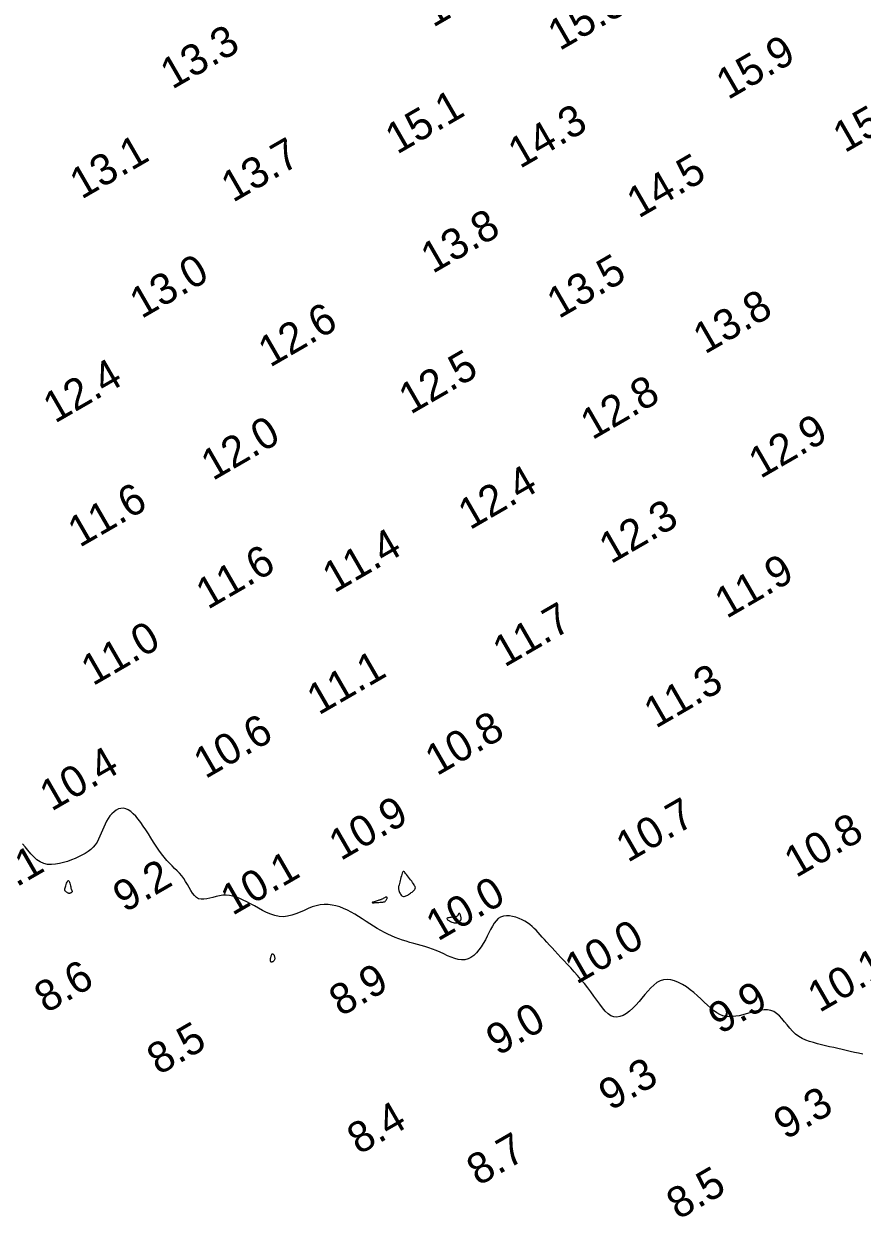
# Model space of a CAD drawing. Extents: x 3024098 to 3056816, y 418252 to 509144.
# Drawn here: x 3039484.3 to 3039620.1, y 418705.2 to 418898.4 of the extents above; entities that cross this region are included whole.
import ezdxf

# ---------------------------------------------------------------- set-up
doc = ezdxf.new("R2010")
doc.units = 0
doc.layers.add('V-CHAN-CONT-EL10', color=7, linetype='Continuous')
doc.layers.add('V-TOPO-SOUN-0911', color=7, linetype='Continuous')

msp = doc.modelspace()

# ---------------------------------------------------------------- linework, layer by layer
at = {"layer": 'V-CHAN-CONT-EL10'}
for points in [[(3039491.91, 418774.12), (3039491.93, 418774.08), (3039491.95, 418774.04), (3039491.99, 418773.99), (3039492.04, 418773.93), (3039492.09, 418773.88), (3039492.16, 418773.82), (3039492.24, 418773.76), (3039492.33, 418773.71), (3039492.42, 418773.65), (3039492.52, 418773.6), (3039492.61, 418773.56), (3039492.7, 418773.53), (3039492.77, 418773.5), (3039492.83, 418773.49), (3039492.88, 418773.5), (3039492.89, 418773.52), (3039492.89, 418773.56), (3039492.87, 418773.6), (3039492.83, 418773.66), (3039492.79, 418773.72), (3039492.75, 418773.77), (3039492.7, 418773.83), (3039492.65, 418773.88), (3039492.61, 418773.92), (3039492.57, 418773.95), (3039492.54, 418773.98), (3039492.51, 418773.99), (3039492.49, 418774.01), (3039492.46, 418774.02), (3039492.43, 418774.04), (3039492.41, 418774.05), (3039492.38, 418774.06), (3039492.34, 418774.08), (3039492.31, 418774.09), (3039492.27, 418774.11), (3039492.24, 418774.12), (3039492.2, 418774.14), (3039492.16, 418774.15), (3039492.12, 418774.17), (3039492.08, 418774.18), (3039492.04, 418774.19), (3039492.01, 418774.2), (3039491.98, 418774.2), (3039491.95, 418774.2), (3039491.93, 418774.19), (3039491.91, 418774.17), (3039491.91, 418774.15)], [(3039546.93, 418757.66), (3039547.06, 418757.75), (3039547.19, 418757.85), (3039547.3, 418757.94), (3039547.41, 418758.03), (3039547.5, 418758.12), (3039547.58, 418758.21), (3039547.65, 418758.29), (3039547.69, 418758.37), (3039547.72, 418758.46), (3039547.73, 418758.54), (3039547.71, 418758.64), (3039547.68, 418758.75), (3039547.62, 418758.88), (3039547.53, 418759.02), (3039547.43, 418759.19), (3039547.29, 418759.39), (3039547.14, 418759.6), (3039546.97, 418759.83), (3039546.8, 418760.05), (3039546.63, 418760.28), (3039546.46, 418760.49), (3039546.3, 418760.69), (3039546.16, 418760.86), (3039546.04, 418761), (3039545.95, 418761.1), (3039545.87, 418761.16), (3039545.8, 418761.19), (3039545.75, 418761.17), (3039545.69, 418761.12), (3039545.64, 418761.02), (3039545.59, 418760.88), (3039545.53, 418760.69), (3039545.47, 418760.47), (3039545.4, 418760.22), (3039545.34, 418759.96), (3039545.27, 418759.7), (3039545.21, 418759.45), (3039545.15, 418759.22), (3039545.1, 418759.02), (3039545.06, 418758.85), (3039545.02, 418758.73), (3039545, 418758.63), (3039544.98, 418758.54), (3039544.98, 418758.47), (3039544.98, 418758.39), (3039545, 418758.31), (3039545.03, 418758.21), (3039545.07, 418758.08), (3039545.12, 418757.94), (3039545.18, 418757.79), (3039545.26, 418757.64), (3039545.34, 418757.49), (3039545.44, 418757.36), (3039545.55, 418757.25), (3039545.66, 418757.18), (3039545.79, 418757.14), (3039545.92, 418757.14), (3039546.06, 418757.16), (3039546.2, 418757.22), (3039546.35, 418757.29), (3039546.5, 418757.37), (3039546.64, 418757.46), (3039546.79, 418757.56)], [(3039491.05, 418758.68), (3039491.1, 418758.87), (3039491.17, 418759.07), (3039491.24, 418759.26), (3039491.31, 418759.43), (3039491.39, 418759.57), (3039491.46, 418759.67), (3039491.54, 418759.7), (3039491.6, 418759.67), (3039491.66, 418759.58), (3039491.72, 418759.43), (3039491.77, 418759.26), (3039491.82, 418759.07), (3039491.86, 418758.86), (3039491.91, 418758.67), (3039491.95, 418758.49), (3039491.99, 418758.35), (3039492.03, 418758.23), (3039492.07, 418758.13), (3039492.1, 418758.06), (3039492.12, 418758), (3039492.13, 418757.95), (3039492.13, 418757.91), (3039492.12, 418757.87), (3039492.09, 418757.83), (3039492.05, 418757.78), (3039491.99, 418757.74), (3039491.93, 418757.7), (3039491.86, 418757.67), (3039491.79, 418757.65), (3039491.71, 418757.64), (3039491.63, 418757.64), (3039491.55, 418757.66), (3039491.47, 418757.69), (3039491.39, 418757.73), (3039491.32, 418757.77), (3039491.25, 418757.82), (3039491.18, 418757.88), (3039491.12, 418757.92), (3039491.07, 418757.97), (3039491.03, 418758.01), (3039490.99, 418758.04), (3039490.97, 418758.08), (3039490.95, 418758.13), (3039490.94, 418758.19), (3039490.95, 418758.27), (3039490.97, 418758.38), (3039491, 418758.51)], [(3039542.19, 418756.21), (3039542.34, 418756.22), (3039542.46, 418756.23), (3039542.57, 418756.24), (3039542.66, 418756.26), (3039542.75, 418756.29), (3039542.82, 418756.34), (3039542.89, 418756.4), (3039542.95, 418756.47), (3039543.01, 418756.56), (3039543.06, 418756.65), (3039543.11, 418756.74), (3039543.14, 418756.83), (3039543.15, 418756.91), (3039543.14, 418756.97), (3039543.12, 418757.02), (3039543.07, 418757.03), (3039543, 418757.02), (3039542.92, 418757), (3039542.83, 418756.96), (3039542.73, 418756.91), (3039542.63, 418756.86), (3039542.53, 418756.8), (3039542.44, 418756.75), (3039542.36, 418756.71), (3039542.28, 418756.67), (3039542.21, 418756.64), (3039542.13, 418756.6), (3039542.04, 418756.57), (3039541.95, 418756.54), (3039541.83, 418756.51), (3039541.7, 418756.47), (3039541.55, 418756.42), (3039541.38, 418756.38), (3039541.21, 418756.33), (3039541.05, 418756.28), (3039540.91, 418756.23), (3039540.8, 418756.19), (3039540.74, 418756.16), (3039540.73, 418756.14), (3039540.78, 418756.12), (3039540.89, 418756.12), (3039541.04, 418756.12), (3039541.22, 418756.13), (3039541.42, 418756.15), (3039541.63, 418756.17), (3039541.83, 418756.18), (3039542.02, 418756.2)], [(3039554.91, 418753.14), (3039554.96, 418753.18), (3039555.01, 418753.22), (3039555.05, 418753.26), (3039555.09, 418753.3), (3039555.12, 418753.36), (3039555.14, 418753.42), (3039555.15, 418753.5), (3039555.15, 418753.6), (3039555.14, 418753.71), (3039555.12, 418753.82), (3039555.1, 418753.94), (3039555.07, 418754.06), (3039555.04, 418754.16), (3039555, 418754.25), (3039554.96, 418754.32), (3039554.92, 418754.37), (3039554.88, 418754.4), (3039554.84, 418754.4), (3039554.81, 418754.39), (3039554.77, 418754.36), (3039554.74, 418754.33), (3039554.71, 418754.28), (3039554.68, 418754.23), (3039554.65, 418754.17), (3039554.62, 418754.11), (3039554.59, 418754.06), (3039554.55, 418754), (3039554.48, 418753.95), (3039554.4, 418753.9), (3039554.29, 418753.85), (3039554.14, 418753.82), (3039553.96, 418753.79), (3039553.76, 418753.77), (3039553.55, 418753.74), (3039553.34, 418753.72), (3039553.15, 418753.69), (3039552.99, 418753.65), (3039552.88, 418753.6), (3039552.83, 418753.54), (3039552.86, 418753.46), (3039552.94, 418753.37), (3039553.07, 418753.27), (3039553.24, 418753.17), (3039553.44, 418753.08), (3039553.64, 418752.99), (3039553.85, 418752.92), (3039554.04, 418752.87), (3039554.2, 418752.85), (3039554.34, 418752.85), (3039554.46, 418752.87), (3039554.56, 418752.91), (3039554.65, 418752.95), (3039554.73, 418753), (3039554.79, 418753.05), (3039554.85, 418753.1)], [(3039524.34, 418746.54), (3039524.32, 418746.56), (3039524.31, 418746.59), (3039524.3, 418746.62), (3039524.29, 418746.65), (3039524.29, 418746.68), (3039524.29, 418746.72), (3039524.29, 418746.75), (3039524.28, 418746.78), (3039524.28, 418746.81), (3039524.28, 418746.84), (3039524.27, 418746.88), (3039524.27, 418746.92), (3039524.28, 418746.98), (3039524.28, 418747.04), (3039524.29, 418747.12), (3039524.31, 418747.22), (3039524.33, 418747.32), (3039524.36, 418747.43), (3039524.39, 418747.54), (3039524.43, 418747.64), (3039524.47, 418747.72), (3039524.51, 418747.79), (3039524.56, 418747.82), (3039524.62, 418747.83), (3039524.68, 418747.81), (3039524.73, 418747.76), (3039524.79, 418747.7), (3039524.84, 418747.62), (3039524.88, 418747.52), (3039524.92, 418747.42), (3039524.94, 418747.32), (3039524.96, 418747.22), (3039524.96, 418747.13), (3039524.95, 418747.03), (3039524.93, 418746.94), (3039524.9, 418746.86), (3039524.86, 418746.79), (3039524.82, 418746.72), (3039524.77, 418746.66), (3039524.72, 418746.61), (3039524.67, 418746.57), (3039524.61, 418746.54), (3039524.55, 418746.53), (3039524.5, 418746.51), (3039524.45, 418746.51), (3039524.41, 418746.51), (3039524.37, 418746.52)]]:
    msp.add_lwpolyline(points, close=True, dxfattribs=at)
msp.add_lwpolyline([(3039620.21, 418731.62), (3039619.53, 418731.74), (3039618.85, 418731.87), (3039618.18, 418732.02), (3039617.51, 418732.17), (3039616.84, 418732.33), (3039616.17, 418732.49), (3039615.5, 418732.65), (3039614.83, 418732.81), (3039614.17, 418732.97), (3039613.5, 418733.13), (3039612.85, 418733.29), (3039612.2, 418733.46), (3039611.57, 418733.66), (3039610.97, 418733.89), (3039610.38, 418734.16), (3039609.83, 418734.48), (3039609.31, 418734.86), (3039608.83, 418735.31), (3039608.38, 418735.81), (3039607.95, 418736.33), (3039607.53, 418736.85), (3039607.11, 418737.35), (3039606.69, 418737.8), (3039606.25, 418738.19), (3039605.78, 418738.48), (3039605.29, 418738.67), (3039604.76, 418738.76), (3039604.21, 418738.76), (3039603.65, 418738.7), (3039603.07, 418738.59), (3039602.49, 418738.44), (3039601.9, 418738.28), (3039601.33, 418738.11), (3039600.76, 418737.96), (3039600.2, 418737.82), (3039599.65, 418737.73), (3039599.11, 418737.67), (3039598.58, 418737.66), (3039598.06, 418737.71), (3039597.54, 418737.83), (3039597.04, 418738.03), (3039596.54, 418738.31), (3039596.04, 418738.66), (3039595.54, 418739.08), (3039595.03, 418739.53), (3039594.51, 418740.02), (3039593.98, 418740.53), (3039593.43, 418741.05), (3039592.85, 418741.56), (3039592.25, 418742.04), (3039591.63, 418742.49), (3039591, 418742.89), (3039590.36, 418743.22), (3039589.73, 418743.48), (3039589.1, 418743.65), (3039588.5, 418743.71), (3039587.92, 418743.66), (3039587.37, 418743.48), (3039586.85, 418743.18), (3039586.35, 418742.79), (3039585.87, 418742.33), (3039585.39, 418741.81), (3039584.92, 418741.25), (3039584.44, 418740.67), (3039583.96, 418740.1), (3039583.46, 418739.55), (3039582.95, 418739.04), (3039582.43, 418738.58), (3039581.91, 418738.19), (3039581.39, 418737.88), (3039580.87, 418737.67), (3039580.37, 418737.59), (3039579.88, 418737.64), (3039579.4, 418737.83), (3039578.94, 418738.15), (3039578.49, 418738.58), (3039578.04, 418739.1), (3039577.59, 418739.69), (3039577.13, 418740.33), (3039576.66, 418741), (3039576.16, 418741.68), (3039575.65, 418742.36), (3039575.11, 418743.03), (3039574.56, 418743.68), (3039574, 418744.32), (3039573.44, 418744.95), (3039572.89, 418745.56), (3039572.34, 418746.15), (3039571.81, 418746.72), (3039571.29, 418747.27), (3039570.79, 418747.8), (3039570.32, 418748.32), (3039569.87, 418748.8), (3039569.44, 418749.27), (3039569.03, 418749.72), (3039568.64, 418750.15), (3039568.28, 418750.55), (3039567.94, 418750.94), (3039567.62, 418751.3), (3039567.3, 418751.65), (3039566.97, 418751.97), (3039566.64, 418752.28), (3039566.29, 418752.58), (3039565.91, 418752.85), (3039565.49, 418753.11), (3039565.03, 418753.36), (3039564.53, 418753.58), (3039564.02, 418753.77), (3039563.49, 418753.91), (3039562.97, 418753.99), (3039562.47, 418754.01), (3039561.99, 418753.94), (3039561.55, 418753.79), (3039561.16, 418753.54), (3039560.81, 418753.2), (3039560.5, 418752.79), (3039560.21, 418752.32), (3039559.93, 418751.8), (3039559.65, 418751.25), (3039559.37, 418750.68), (3039559.07, 418750.1), (3039558.74, 418749.53), (3039558.39, 418748.98), (3039558.02, 418748.47), (3039557.62, 418748), (3039557.19, 418747.6), (3039556.74, 418747.27), (3039556.26, 418747.02), (3039555.76, 418746.89), (3039555.23, 418746.86), (3039554.68, 418746.93), (3039554.12, 418747.08), (3039553.54, 418747.29), (3039552.94, 418747.54), (3039552.34, 418747.82), (3039551.73, 418748.1), (3039551.12, 418748.37), (3039550.5, 418748.61), (3039549.89, 418748.82), (3039549.28, 418749.01), (3039548.67, 418749.19), (3039548.07, 418749.36), (3039547.46, 418749.53), (3039546.86, 418749.7), (3039546.26, 418749.88), (3039545.66, 418750.07), (3039545.07, 418750.28), (3039544.48, 418750.5), (3039543.89, 418750.75), (3039543.3, 418751.02), (3039542.71, 418751.3), (3039542.12, 418751.62), (3039541.53, 418751.96), (3039540.94, 418752.32), (3039540.34, 418752.7), (3039539.74, 418753.09), (3039539.14, 418753.49), (3039538.54, 418753.88), (3039537.94, 418754.25), (3039537.33, 418754.6), (3039536.72, 418754.92), (3039536.1, 418755.2), (3039535.49, 418755.44), (3039534.87, 418755.62), (3039534.24, 418755.75), (3039533.61, 418755.83), (3039532.98, 418755.83), (3039532.34, 418755.77), (3039531.69, 418755.64), (3039531.04, 418755.43), (3039530.39, 418755.17), (3039529.73, 418754.88), (3039529.06, 418754.59), (3039528.39, 418754.31), (3039527.72, 418754.08), (3039527.04, 418753.92), (3039526.36, 418753.85), (3039525.68, 418753.89), (3039524.99, 418754.03), (3039524.31, 418754.26), (3039523.64, 418754.54), (3039522.97, 418754.87), (3039522.31, 418755.22), (3039521.67, 418755.59), (3039521.05, 418755.94), (3039520.45, 418756.26), (3039519.86, 418756.55), (3039519.29, 418756.8), (3039518.74, 418757.02), (3039518.19, 418757.18), (3039517.65, 418757.29), (3039517.11, 418757.34), (3039516.57, 418757.32), (3039516.02, 418757.25), (3039515.48, 418757.13), (3039514.95, 418756.99), (3039514.44, 418756.85), (3039513.94, 418756.73), (3039513.47, 418756.67), (3039513.03, 418756.67), (3039512.63, 418756.77), (3039512.27, 418756.97), (3039511.95, 418757.27), (3039511.65, 418757.65), (3039511.36, 418758.09), (3039511.09, 418758.56), (3039510.81, 418759.05), (3039510.52, 418759.55), (3039510.21, 418760.02), (3039509.88, 418760.46), (3039509.52, 418760.88), (3039509.13, 418761.27), (3039508.73, 418761.67), (3039508.32, 418762.07), (3039507.9, 418762.5), (3039507.47, 418762.96), (3039507.04, 418763.47), (3039506.6, 418764.03), (3039506.18, 418764.63), (3039505.75, 418765.27), (3039505.33, 418765.93), (3039504.91, 418766.6), (3039504.49, 418767.26), (3039504.07, 418767.91), (3039503.66, 418768.53), (3039503.24, 418769.11), (3039502.83, 418769.64), (3039502.43, 418770.12), (3039502.02, 418770.53), (3039501.62, 418770.88), (3039501.22, 418771.14), (3039500.83, 418771.32), (3039500.43, 418771.41), (3039500.04, 418771.4), (3039499.66, 418771.3), (3039499.29, 418771.11), (3039498.93, 418770.86), (3039498.59, 418770.54), (3039498.27, 418770.17), (3039497.98, 418769.76), (3039497.71, 418769.32), (3039497.47, 418768.85), (3039497.26, 418768.36), (3039497.06, 418767.87), (3039496.86, 418767.37), (3039496.65, 418766.88), (3039496.42, 418766.4), (3039496.17, 418765.94), (3039495.87, 418765.51), (3039495.53, 418765.12), (3039495.14, 418764.75), (3039494.71, 418764.41), (3039494.24, 418764.1), (3039493.73, 418763.81), (3039493.19, 418763.54), (3039492.62, 418763.29), (3039492.01, 418763.05), (3039491.38, 418762.82), (3039490.74, 418762.61), (3039490.08, 418762.45), (3039489.43, 418762.34), (3039488.78, 418762.29), (3039488.15, 418762.33), (3039487.54, 418762.47), (3039486.96, 418762.72), (3039486.42, 418763.08), (3039485.92, 418763.54), (3039485.44, 418764.06), (3039484.98, 418764.61), (3039484.54, 418765.15), (3039484.1, 418765.65)], dxfattribs=at)

# ---------------------------------------------------------------- texts
at = {"layer": 'V-TOPO-SOUN-0911'}
for s, p in [('15.9 ', (3039550.6, 418897.78)), ('15.3 ', (3039571.1, 418894)), ('13.3 ', (3039508.34, 418887.74)), ('15.9 ', (3039598.37, 418886.06)), ('15.1 ', (3039544.77, 418877.22)), ('15.1 ', (3039617.28, 418877.45)), ('14.3 ', (3039564.67, 418874.91)), ('13.1 ', (3039493.66, 418869.94)), ('13.7 ', (3039518.18, 418869.43)), ('14.5 ', (3039583.89, 418866.87)), ('13.8 ', (3039550.53, 418857.91)), ('13.0 ', (3039503.37, 418850.6)), ('13.5 ', (3039570.96, 418850.6)), ('13.8 ', (3039594.63, 418844.86)), ('12.6 ', (3039524.19, 418842.73)), ('12.5 ', (3039546.95, 418835.11)), ('12.4 ', (3039489.35, 418833.67)), ('12.8 ', (3039576.39, 418830.98)), ('12.0 ', (3039514.92, 418824.38)), ('12.9 ', (3039603.62, 418824.71)), ('12.4 ', (3039556.57, 418816.41)), ('11.6 ', (3039493.35, 418813.56)), ('12.3 ', (3039579.4, 418810.9)), ('11.4 ', (3039534.59, 418806.18)), ('11.6 ', (3039514.11, 418803.52)), ('11.9 ', (3039598.14, 418802.04)), ('11.7 ', (3039562.18, 418794.17)), ('11.0 ', (3039495.5, 418791.15)), ('11.1 ', (3039532.08, 418786.41)), ('11.3 ', (3039586.66, 418784.26)), ('10.6 ', (3039513.72, 418776.1)), ('10.8 ', (3039551.22, 418776.58)), ('10.4 ', (3039488.79, 418770.84)), ('10.9 ', (3039535.64, 418762.84)), ('10.7 ', (3039582.13, 418762.54)), ('10.8 ', (3039609.39, 418760.08)), ('9.1', (3039479.91, 418756.72)), ('10.1 ', (3039518.1, 418753.96)), ('9.2', (3039500.66, 418754.44)), ('10.0 ', (3039551.37, 418749.81)), ('10.0 ', (3039573.84, 418742.82)), ('10.1 ', (3039613.18, 418738.24)), ('8.6', (3039487.93, 418738.14)), ('8.9', (3039535.67, 418737.61)), ('9.9', (3039597.09, 418734.73)), ('9.0', (3039561.11, 418731.25)), ('8.5', (3039506.17, 418728.13)), ('9.3', (3039579.34, 418722.36)), ('9.3', (3039607.69, 418717.66)), ('8.4', (3039538.59, 418715.24)), ('8.7', (3039557.95, 418710.18)), ('8.5', (3039590.32, 418704.71))]:
    msp.add_text(s, height=5, rotation=30, dxfattribs=at).set_placement(p)

doc.saveas('drawing.dxf')
